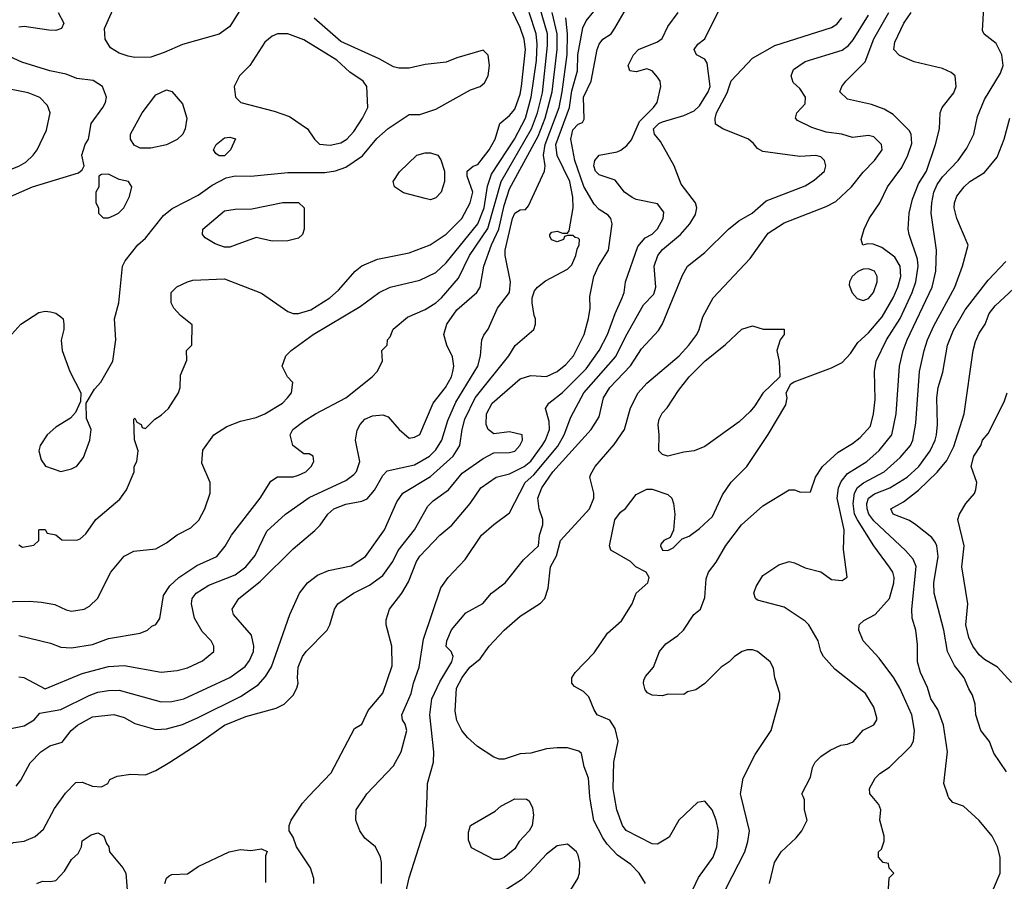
# Model space of a CAD drawing. Header units: inches. Extents: x 1793389 to 1900389, y 320802 to 470796.
# Tile 709 of 752: x 1881254 to 1884985, y 429679 to 432943. Entities that reach past the tile are written whole.
import ezdxf

# ---------------------------------------------------------------- set-up
doc = ezdxf.new("R2010")
doc.units = ezdxf.units.IN
doc.header["$MEASUREMENT"] = 0
doc.layers.add('B8482', color=7, linetype='Continuous')
doc.layers.add('B8483', color=7, linetype='Continuous')

msp = doc.modelspace()

# ---------------------------------------------------------------- linework, layer by layer
at = {"layer": 'B8482', "color": 2}
for points, elevation in [([(1880904.2, 430000), (1880950, 429991), (1880970, 429972), (1880981, 429950), (1881001, 429890), (1881005.4, 429845.4), (1881016.9, 429816.9), (1881039.8, 429799.8), (1881090, 429781), (1881118, 429782), (1881190, 429802.8), (1881230, 429826), (1881270, 429830.8), (1881311.7, 429848.3), (1881343.3, 429876.7), (1881385.4, 429954.6), (1881418, 430000)], 306), ([(1882368.7, 429670), (1882368.7, 429690), (1882355.3, 429730), (1882302, 429810), (1882290, 429846), (1882275.3, 429870), (1882275.3, 429890), (1882282, 429910), (1882324.8, 429975.2), (1882348.4, 430000)], 302), ([(1882624.5, 429670), (1882625.2, 429750), (1882621.2, 429770), (1882602, 429810), (1882562, 429842), (1882542, 429870), (1882528, 429910), (1882528.7, 429950), (1882562.3, 430000)], 298), ([(1882716.2, 429630), (1882730, 429692), (1882793.2, 429890), (1882797.2, 430000)], 294), ([(1883625.2, 429670), (1883601.2, 429710), (1883570, 429742.7), (1883518.4, 429778.4), (1883480.1, 429820.1), (1883463.3, 429843.3), (1883429.5, 429909.5), (1883415.1, 429990), (1883414.4, 430000)], 290), ([(1883805.2, 429650), (1883826.3, 429693.7), (1883881.2, 429770), (1883896, 429810), (1883901.2, 429870), (1883892.7, 429910), (1883877.2, 429950), (1883850, 429982), (1883822, 429978), (1883751, 429910), (1883714.4, 429845.6), (1883670, 429819), (1883650, 429821.2), (1883551.7, 429871.7), (1883538, 429890), (1883517, 429950), (1883508.2, 430000)], 286), ([(1883929.7, 429650.3), (1884002, 429790), (1884012.3, 429830), (1884019.3, 429870), (1883987, 430000)], 282), ([(1884095.3, 429670), (1884114, 429750), (1884139, 429790), (1884196.5, 429843.5), (1884218, 429870), (1884238, 429910), (1884228, 429950), (1884227.3, 429987.3), (1884222.1, 430000)], 278), ([(1884546, 429650), (1884548.4, 429691.6), (1884566, 429710), (1884548.4, 429728.4), (1884546, 429746), (1884526, 429750), (1884508, 429770), (1884508, 429790), (1884519, 429801), (1884528.9, 429831.1), (1884529, 429850), (1884513.2, 429910), (1884517.2, 429950), (1884509, 429970), (1884483.8, 430000)], 274), ([(1884944, 429650), (1884969, 429710), (1884969, 429770), (1884959, 429810), (1884939, 429850), (1884890, 429909), (1884830, 429964), (1884790, 429978), (1884774.6, 429994.6), (1884772.4, 430000)], 270), ([(1881318, 429670), (1881340.2, 429679.8), (1881370, 429678), (1881390, 429682), (1881423.1, 429716.9), (1881450, 429762), (1881475.3, 429784.7), (1881488, 429810), (1881490, 429832), (1881524.7, 429855.3), (1881550, 429862), (1881572, 429850), (1881582, 429822), (1881592, 429810), (1881594, 429790), (1881644.7, 429730), (1881656, 429710), (1881662, 429630)], 302), ([(1881804, 429670), (1881809.3, 429690.7), (1881820.2, 429699.8), (1881830, 429704.7), (1881890, 429707.3), (1881930, 429734.8), (1882048, 429790), (1882090, 429798.8), (1882130, 429796), (1882170, 429802), (1882191.3, 429791.3), (1882184.7, 429775.3), (1882185.4, 429674.6)], 302), ([(1883319, 429610), (1883369.2, 429690), (1883375.1, 429710), (1883376, 429750), (1883370, 429778), (1883364, 429790), (1883330, 429819), (1883290, 429813.2), (1883250, 429781.2), (1883187.1, 429712.9), (1883155.1, 429684.9), (1883058, 429622)], 294)]:
    msp.add_lwpolyline(points, dxfattribs=dict(at, elevation=elevation))
at = {"layer": 'B8482', "color": 2, "elevation": 290}
msp.add_lwpolyline([(1883050, 429761.2), (1882965.6, 429805.6), (1882954.6, 429834.6), (1882954.6, 429865.4), (1882962, 429890), (1883055.5, 429944.5), (1883076.5, 429963.5), (1883130, 429991), (1883174, 429990), (1883183.6, 429983.6), (1883196.9, 429956.9), (1883201, 429930), (1883196, 429890), (1883184.7, 429870), (1883146, 429830), (1883130, 429802), (1883090, 429769), (1883070, 429761.2)], close=True, dxfattribs=at)
at = {"layer": 'B8483', "color": 2}
for points, elevation in [([(1882085.4, 432974.6), (1882050, 432918), (1882010, 432889), (1881870.5, 432849.5), (1881801.6, 432818.4), (1881750, 432800.9), (1881690, 432799.5), (1881664.8, 432804.8), (1881630, 432816), (1881597.2, 432837.2), (1881578, 432870), (1881575.3, 432910), (1881664, 433110)], 334), ([(1881240.2, 430039.8), (1881257.5, 430062.5), (1881292.9, 430127.1), (1881334, 430170), (1881367.5, 430192.5), (1881414.5, 430205.5), (1881449.2, 430250), (1881473.2, 430270), (1881530, 430301.6), (1881610.4, 430310.4), (1881650, 430299.1), (1881690, 430277.3), (1881770, 430254), (1881810, 430256.3), (1881870, 430272.7), (1881930, 430299.3), (1882090, 430379.3), (1882156.9, 430423.1), (1882184.9, 430455.1), (1882208, 430492), (1882277.2, 430690), (1882314, 430770), (1882344, 430810), (1882381.5, 430838.5), (1882424.1, 430855.9), (1882510, 430874), (1882564, 430910), (1882636, 431010), (1882683, 431117), (1882706, 431150), (1882810, 431212.7), (1882896.2, 431290), (1882921.6, 431330), (1882929.7, 431390), (1882940.5, 431430), (1882979.7, 431510), (1883106.6, 431670), (1883131.7, 431708.3), (1883202, 431770), (1883208.7, 431790), (1883208.7, 431810), (1883202.7, 431822.7), (1883195.1, 431870), (1883196, 431890), (1883204.1, 431915.9), (1883215.3, 431930), (1883246.3, 431953.7), (1883330, 431998), (1883345.6, 432014.4), (1883361.2, 432050), (1883365.6, 432074.4), (1883374, 432090), (1883375.3, 432110), (1883370, 432115.3), (1883358, 432118), (1883350, 432126), (1883330, 432126), (1883318, 432122), (1883314, 432110), (1883290, 432102), (1883268.9, 432108.9), (1883263.1, 432123.1), (1883262, 432130), (1883270, 432138), (1883290, 432142), (1883310, 432134), (1883330, 432134), (1883336.4, 432143.6), (1883351.5, 432230), (1883349.6, 432270.4), (1883338, 432330), (1883290, 432429.3), (1883285.6, 432470), (1883336.8, 432610), (1883346.1, 432673.9), (1883367.2, 432750), (1883368.7, 432810), (1883387.2, 432912.8), (1883400.8, 432939.2), (1883458, 433010)], 310), ([(1881250, 430954), (1881264.7, 430944.7), (1881307.3, 430952.7), (1881326, 430970), (1881326, 431010), (1881330, 431012), (1881350, 431012), (1881358, 430998), (1881390, 430992), (1881412.7, 430972.7), (1881470, 430971.3), (1881483.1, 430976.9), (1881504.7, 430995.3), (1881542, 431050), (1881632.9, 431127.1), (1881658, 431162), (1881688, 431230), (1881688, 431250), (1881698, 431270), (1881702, 431310), (1881688.4, 431351.6), (1881686, 431430), (1881690, 431434), (1881698, 431418), (1881714, 431410), (1881718, 431398), (1881730, 431394), (1881766, 431430), (1881790, 431444.7), (1881818, 431470), (1881855.3, 431530), (1881862, 431550), (1881863.1, 431596.9), (1881887.3, 431652.7), (1881886, 431690), (1881906, 431710), (1881907.3, 431787.3), (1881863.1, 431823.1), (1881838, 431850), (1881828, 431870), (1881828, 431910), (1881849.1, 431930.9), (1881889.3, 431950.7), (1881910, 431956), (1882030, 431961), (1882170, 431907.3), (1882270, 431837.3), (1882290, 431830.7), (1882310.7, 431830.7), (1882356.6, 431843.4), (1882429.2, 431890), (1882462, 431918), (1882525.2, 431990), (1882550, 432010.8), (1882610, 432035.5), (1882730, 432060.5), (1882808.7, 432090), (1882870, 432130.8), (1882929.3, 432190), (1882960.7, 432250), (1882971.3, 432290), (1882949.2, 432350), (1882949, 432370), (1882972.3, 432387.7), (1882990, 432394.8), (1883032.7, 432450), (1883056, 432490), (1883073.2, 432550), (1883110, 432580.7), (1883130, 432604), (1883150, 432661), (1883155.3, 432690), (1883169.7, 432830), (1883165.4, 432870), (1883150, 432913.2), (1883100.1, 433020.1)], 330), ([(1881170, 430737.3), (1881290, 430740.7), (1881336.8, 430736.8), (1881387.1, 430727.1), (1881430, 430706.8), (1881450, 430702.8), (1881498, 430710), (1881518.6, 430721.4), (1881548.7, 430750), (1881599, 430850), (1881650, 430911.3), (1881686, 430930), (1881770, 430938.8), (1881810, 430961), (1881850, 430991), (1881902, 431018), (1881932.5, 431047.5), (1881955.3, 431090), (1881975.3, 431150), (1881975.3, 431190), (1881943.7, 431263.7), (1881947.2, 431312.8), (1881989, 431370), (1882038.6, 431401.4), (1882090, 431422), (1882150, 431436.3), (1882182, 431450), (1882249, 431490), (1882269, 431510), (1882284, 431530), (1882288.4, 431568.4), (1882268, 431590), (1882248, 431630), (1882262, 431670), (1882282, 431690), (1882365.2, 431750), (1882543.9, 431856.1), (1882615.3, 431910), (1882658, 431930), (1882770, 431956.3), (1882830, 431984.9), (1882870, 432022), (1882989.7, 432170), (1883013.6, 432230), (1883026.9, 432313.1), (1883041.7, 432358.3), (1883128.4, 432490), (1883170, 432570.6), (1883191.8, 432650), (1883211.5, 432788.5), (1883215, 432850), (1883210.9, 432890), (1883184.4, 432970)], 326), ([(1881250, 430610.6), (1881370, 430581), (1881410, 430566), (1881450, 430562.8), (1881530, 430576.3), (1881590, 430599.1), (1881710, 430618.8), (1881738, 430630), (1881754.6, 430645.4), (1881770, 430652), (1881785.2, 430674.8), (1881798.6, 430761.4), (1881822, 430798), (1881857.2, 430830), (1881924.9, 430875.1), (1882001.2, 430910), (1882031.7, 430948.3), (1882056, 430990), (1882165.2, 431130), (1882205.2, 431194.8), (1882230, 431211.3), (1882290, 431211.3), (1882310, 431218), (1882338, 431230), (1882358, 431250), (1882368, 431270), (1882366, 431290), (1882350, 431298), (1882330, 431298), (1882288.7, 431330), (1882279, 431370), (1882289, 431390), (1882330, 431422.8), (1882374, 431450), (1882489, 431510), (1882588.7, 431590), (1882608.7, 431610), (1882628, 431650), (1882626, 431690), (1882646, 431710), (1882648, 431730), (1882658, 431742), (1882669.3, 431770.7), (1882723.3, 431816.7), (1882790, 431845.5), (1882830, 431870.6), (1882852, 431890), (1882916, 431964), (1882958.3, 432050), (1883027.5, 432152.5), (1883077.6, 432330), (1883193.6, 432530), (1883215.3, 432590), (1883234.4, 432665.6), (1883254.1, 432845.9), (1883253.6, 432890), (1883224.2, 432990)], 322), ([(1881250, 430454), (1881269.3, 430450.7), (1881350, 430408), (1881490, 430466), (1881590, 430492.7), (1881650, 430496.3), (1881790, 430470.7), (1881850, 430477.3), (1881890, 430487.7), (1881946.3, 430513.7), (1881988.7, 430550), (1881989, 430570), (1881979, 430590), (1881945.6, 430625.6), (1881915.9, 430675.9), (1881904.5, 430730), (1881907, 430750), (1881922.7, 430770), (1881970, 430800.5), (1882070, 430840.5), (1882110, 430870.6), (1882146.2, 430913.8), (1882190, 431006), (1882261.2, 431070), (1882350, 431132.7), (1882490, 431198), (1882520.1, 431219.9), (1882530, 431231.3), (1882542, 431270), (1882526.6, 431350), (1882532.5, 431387.5), (1882544, 431410), (1882562, 431430), (1882590, 431442.8), (1882630, 431446), (1882650, 431438), (1882691.3, 431390), (1882730, 431358), (1882750, 431361), (1882770, 431371.3), (1882820.9, 431490), (1882866.6, 431550), (1882889.3, 431590), (1882895.1, 431610), (1882899.3, 431630), (1882893.6, 431666.4), (1882872.7, 431710), (1882861.2, 431750), (1882872.7, 431790), (1882910, 431844), (1882986, 431910), (1882998, 431930), (1883011.8, 432010), (1883041.1, 432090), (1883069.8, 432150.2), (1883090, 432238.8), (1883110, 432302), (1883218, 432502), (1883245.3, 432570), (1883271.6, 432670), (1883290.8, 432830), (1883290.7, 432890), (1883270.9, 432970)], 318), ([(1881398.8, 432970), (1881421, 432930), (1881412, 432910), (1881390, 432902.7), (1881364.1, 432904.1), (1881270, 432918), (1881250, 432915.3)], 334), ([(1881418, 430000), (1881427.2, 430012.8), (1881466.6, 430053.4), (1881490, 430054.8), (1881530, 430038.8), (1881563.1, 430036.9), (1881588, 430050), (1881595.3, 430064.7), (1881623.1, 430076.9), (1881674.6, 430085.4), (1881730, 430082.8), (1881770, 430098.8), (1881822, 430130), (1881930, 430199.1), (1882030, 430270.4), (1882110, 430303), (1882225.6, 430334.4), (1882255.3, 430350), (1882290, 430384.7), (1882304, 430410), (1882309, 430430), (1882306, 430450), (1882309.3, 430490), (1882325.2, 430530), (1882339, 430550), (1882419, 430630), (1882429.3, 430650.7), (1882446, 430710), (1882459, 430730), (1882519, 430770), (1882579.3, 430800.7), (1882630, 430837.3), (1882667, 430890), (1882688.3, 430931.7), (1882749.4, 431010), (1882800.1, 431099.9), (1882820.1, 431119.9), (1882878, 431162), (1882930, 431224.9), (1883010, 431280.7), (1883050, 431302.8), (1883110, 431303), (1883130, 431308), (1883149.2, 431330), (1883159, 431350), (1883158, 431370), (1883110, 431381.2), (1883050, 431374), (1883029, 431390), (1883021.2, 431410), (1883022, 431450), (1883043.7, 431490), (1883150, 431582.8), (1883190, 431594.8), (1883250, 431590.8), (1883290, 431610.5), (1883322.8, 431637.2), (1883352, 431670), (1883392.3, 431750), (1883409.4, 431810.6), (1883416, 431850), (1883414.6, 431894.6), (1883429.6, 431970), (1883447, 432010), (1883484.5, 432070), (1883499.3, 432170), (1883493.2, 432190), (1883483.2, 432203.2), (1883450, 432224), (1883430, 432244), (1883390.9, 432310.9), (1883356.9, 432410), (1883342.4, 432490), (1883350, 432526), (1883370, 432547.3), (1883386, 432554), (1883393.2, 432566.8), (1883389.7, 432650.2), (1883419.6, 432710), (1883442, 432830), (1883449.4, 432850), (1883464, 432870), (1883495.3, 432890), (1883509.2, 432910.8), (1883552.7, 432987.3)], 306), ([(1882348.4, 430000), (1882434, 430090), (1882522, 430258), (1882550, 430274), (1882574.6, 430325.4), (1882630, 430392), (1882664.7, 430495.3), (1882664, 430570), (1882642, 430650), (1882642, 430670), (1882655.3, 430710), (1882701.2, 430770), (1882727, 430813), (1882757, 430890), (1882769.7, 430910.3), (1882845.2, 430990), (1882891.5, 431028.5), (1882960.9, 431110), (1883000.9, 431170), (1883059, 431210), (1883110, 431222.4), (1883165.1, 431250), (1883190, 431270.4), (1883234, 431330), (1883246.6, 431350), (1883261.3, 431390), (1883260.5, 431420.5), (1883246, 431470), (1883259.3, 431490), (1883310, 431530.4), (1883399.6, 431620.4), (1883449.6, 431690), (1883480.5, 431750), (1883509.5, 431830), (1883536.9, 431890), (1883544.2, 431910), (1883549.5, 431950.5), (1883595.6, 432084.4), (1883623.3, 432116.7), (1883650, 432130.8), (1883670, 432150.8), (1883692.3, 432190), (1883694, 432214), (1883670, 432245.2), (1883590, 432262), (1883574, 432270), (1883545.2, 432290), (1883510, 432335.3), (1883450, 432356), (1883436, 432370), (1883429.6, 432390), (1883433.2, 432410), (1883449.6, 432430.4), (1883517.2, 432442.8), (1883531.6, 432448.4), (1883553.8, 432466.2), (1883571.8, 432488.2), (1883602.4, 432557.6), (1883655.1, 432610), (1883669.4, 432630), (1883683.7, 432690), (1883680.9, 432710), (1883670, 432725.2), (1883650, 432749.2), (1883630, 432757.2), (1883590, 432745.2), (1883566, 432750), (1883559, 432770), (1883579.3, 432810), (1883599, 432830), (1883670, 432859.1), (1883687.6, 432872.4), (1883710, 432918), (1883749, 432970)], 302), ([(1882562.3, 430000), (1882569, 430010), (1882670, 430116), (1882699.3, 430170), (1882720.9, 430250), (1882714.5, 430274.5), (1882704, 430290), (1882701.2, 430310), (1882737, 430390), (1882745.6, 430430), (1882767.3, 430490), (1882783.3, 430596.7), (1882850, 430791.3), (1882877.2, 430830), (1882941.5, 430898.5), (1883004, 430990), (1883050, 431031.3), (1883110, 431074.8), (1883169.6, 431190), (1883201.3, 431218.7), (1883292.4, 431327.6), (1883316.3, 431370), (1883342.7, 431437.3), (1883391.6, 431530), (1883513, 431667), (1883550, 431744), (1883616.9, 431863.1), (1883656.4, 431903.6), (1883664.2, 431930), (1883657.6, 432010), (1883671.8, 432050), (1883690, 432072.7), (1883758, 432130), (1883793.2, 432170), (1883814.2, 432205.8), (1883819.3, 432230), (1883814, 432250), (1883760.1, 432320.1), (1883734, 432390), (1883682.3, 432482.3), (1883659.5, 432510), (1883655.1, 432530), (1883676, 432550), (1883690, 432556.5), (1883770, 432580.5), (1883810, 432598), (1883830, 432617.3), (1883862.9, 432670), (1883869.5, 432690.5), (1883859.1, 432779.1), (1883850, 432794), (1883818, 432810), (1883809, 432830), (1883824, 432850), (1883849.3, 432870.7), (1883908.9, 432991.1)], 298), ([(1883508.2, 430000), (1883502.9, 430030), (1883504.5, 430130), (1883520.9, 430210), (1883510, 430258), (1883489.3, 430289.3), (1883442, 430310), (1883430, 430328), (1883410, 430378), (1883390, 430398), (1883356.4, 430416.4), (1883346, 430430), (1883346, 430450), (1883358, 430470), (1883430, 430544.7), (1883480.9, 430619.1), (1883534.2, 430665.8), (1883574, 430730), (1883589.4, 430770.6), (1883634, 430810), (1883639, 430830), (1883628, 430850), (1883588, 430870), (1883568.7, 430890), (1883494, 430934), (1883489, 430950), (1883508.9, 431048.9), (1883530, 431078), (1883549.2, 431090.8), (1883590, 431144.7), (1883630, 431164.7), (1883650, 431164.7), (1883710, 431144.7), (1883724.7, 431130), (1883730.8, 431110), (1883736, 431070), (1883731.3, 431008.7), (1883718, 430982), (1883694, 430970), (1883683.6, 430956.4), (1883682, 430950), (1883690, 430934), (1883710, 430932), (1883730, 430942), (1883764, 430976), (1883790, 430986), (1883830, 431016), (1883878.9, 431061.1), (1883916.5, 431143.5), (1883949.3, 431190.7), (1884009.3, 431250.7), (1884090, 431371.3), (1884156.5, 431483.5), (1884162, 431510), (1884158, 431530), (1884176.4, 431563.6), (1884188.4, 431571.6), (1884330, 431624), (1884370, 431644), (1884401.7, 431678.3), (1884430, 431720.7), (1884470, 431757.3), (1884522.5, 431817.5), (1884564.2, 431890), (1884581.3, 431930), (1884592.8, 431970), (1884589.6, 432010), (1884570, 432043.7), (1884520.5, 432080.5), (1884487.3, 432092.7), (1884466, 432094), (1884448.7, 432088.7), (1884442, 432110), (1884454, 432150), (1884473.2, 432190), (1884512.7, 432250), (1884542.7, 432310), (1884596.2, 432383.8), (1884619.6, 432430), (1884633.8, 432473.8), (1884632, 432510), (1884623.9, 432523.9), (1884563.7, 432583.7), (1884530, 432604), (1884482, 432622), (1884390, 432642), (1884362, 432670), (1884369, 432690), (1884384, 432710), (1884456.9, 432783.1), (1884489.8, 432870.2), (1884547.8, 432970)], 286), ([(1883987, 430000), (1883984.5, 430010), (1883995.1, 430070), (1884041.2, 430158.8), (1884101.2, 430250), (1884134, 430370), (1884134, 430390), (1884115.3, 430450), (1884110, 430486), (1884098, 430510), (1884048.9, 430548.9), (1884030, 430555.3), (1884010, 430555.3), (1883991.1, 430548.9), (1883962, 430530), (1883942, 430510), (1883912, 430490), (1883850, 430428.7), (1883815.3, 430404.7), (1883783.6, 430396.4), (1883770, 430386), (1883710, 430388), (1883690, 430382), (1883650, 430384), (1883632.9, 430392.9), (1883624.1, 430404.1), (1883617.2, 430430), (1883619, 430441), (1883624.7, 430455.3), (1883655.3, 430490), (1883678, 430550), (1883702, 430578), (1883748, 430610), (1883769.1, 430630.9), (1883808.7, 430690), (1883834, 430710), (1883850, 430754), (1883854.6, 430825.4), (1883864, 430850), (1883892.5, 430887.5), (1883930, 430951.3), (1883989.2, 431030), (1884070, 431101), (1884170, 431162), (1884190, 431162), (1884212.7, 431152.7), (1884250, 431154), (1884268.7, 431210), (1884295.3, 431250), (1884355.6, 431304.4), (1884410, 431337.3), (1884439.1, 431360.9), (1884477.2, 431402.8), (1884489.5, 431450.5), (1884495.9, 431504.1), (1884492.7, 431610), (1884499.3, 431650), (1884538, 431730), (1884590, 431810.7), (1884635.8, 431910), (1884649.7, 431950), (1884658, 432010), (1884656.1, 432036.1), (1884623.7, 432130), (1884620.9, 432150), (1884624.5, 432210), (1884636.6, 432263.4), (1884659.1, 432320.9), (1884689.3, 432370), (1884724.5, 432470), (1884739.3, 432530), (1884741.2, 432590), (1884749.3, 432610), (1884793.8, 432666.2), (1884802.7, 432690), (1884799, 432730), (1884783.2, 432743.2), (1884750, 432758), (1884643.3, 432783.3), (1884587.5, 432807.5), (1884566.6, 432830), (1884570, 432858), (1884604.5, 432930), (1884632.3, 432970)], 282), ([(1884222.1, 430000), (1884218, 430010), (1884250, 430074), (1884258, 430110), (1884268, 430130), (1884290, 430152), (1884324.7, 430175.3), (1884365.2, 430194.8), (1884390, 430198), (1884412.5, 430207.5), (1884450, 430251.3), (1884490, 430272), (1884502, 430290), (1884502, 430298), (1884490, 430338), (1884459, 430390), (1884342, 430482), (1884299, 430530), (1884289, 430550), (1884279, 430590), (1884244, 430650), (1884230, 430664), (1884150, 430717.2), (1884050, 430744), (1884042, 430750), (1884035.3, 430770), (1884044.1, 430795.9), (1884070, 430838), (1884130, 430878), (1884170, 430891), (1884190, 430886), (1884230, 430866), (1884290, 430851), (1884330, 430822.8), (1884370, 430818), (1884388.7, 430831.3), (1884375.5, 430935.5), (1884377.6, 431010), (1884351.2, 431130), (1884356.3, 431170), (1884366.4, 431193.6), (1884390, 431223.8), (1884463.7, 431270), (1884510, 431310.5), (1884558.4, 431370), (1884575.1, 431450), (1884587.6, 431630), (1884601.6, 431690), (1884616.2, 431730), (1884711.6, 431930), (1884725.6, 431990), (1884727.6, 432070), (1884707.6, 432210), (1884709.6, 432249.6), (1884718, 432290), (1884730, 432319.1), (1884750, 432348.2), (1884809.4, 432410), (1884843.3, 432456.7), (1884869.4, 432510), (1884883.5, 432576.5), (1884910, 432641), (1884970, 432741), (1884980.9, 432770), (1884975.6, 432810), (1884953.3, 432853.3), (1884907.9, 432887.9), (1884902, 432902), (1884906.6, 432990)], 278), ([(1881188.9, 430251.1), (1881270, 430267.3), (1881309, 430290), (1881330, 430316), (1881409.7, 430330.3), (1881516.6, 430383.4), (1881550, 430394.9), (1881590, 430401.6), (1881630, 430403), (1881790, 430359.1), (1881830, 430360.5), (1881875.3, 430370), (1882050, 430450.5), (1882107.9, 430492.1), (1882124.4, 430515.6), (1882139.5, 430550), (1882140.9, 430570), (1882131.5, 430611.5), (1882064, 430690), (1882059, 430710), (1882084, 430750), (1882164.7, 430815.3), (1882290, 430938.8), (1882372.1, 431007.9), (1882392, 431028), (1882421.2, 431070), (1882444, 431090), (1882490, 431107.7), (1882550, 431119.1), (1882570, 431127.7), (1882598.6, 431161.4), (1882630, 431216), (1882645.6, 431234.4), (1882750, 431257.1), (1882806.6, 431290), (1882830, 431313.4), (1882853.3, 431350), (1882875.8, 431424.2), (1882905.7, 431494.3), (1882989.6, 431630), (1882999.5, 431670), (1883005.2, 431730), (1883012.5, 431747.5), (1883029.4, 431770.6), (1883063.7, 431850), (1883109.5, 431910), (1883114, 431950), (1883093.6, 432050), (1883093.3, 432070), (1883121.3, 432190), (1883130, 432210.7), (1883150, 432222.8), (1883170, 432224.7), (1883182, 432238), (1883242.7, 432370), (1883244.5, 432390), (1883238.9, 432430), (1883244.5, 432470), (1883297.6, 432610), (1883308.9, 432670), (1883327.9, 432812), (1883329.8, 432890), (1883323.1, 432950)], 314), ([(1881190, 431714), (1881258, 431790), (1881326.3, 431833.7), (1881350, 431838.8), (1881370, 431836), (1881390, 431831), (1881410, 431818), (1881418, 431810), (1881421, 431790), (1881421, 431770), (1881410.9, 431729.1), (1881414.8, 431690), (1881444, 431610), (1881484.7, 431530), (1881483.6, 431496.4), (1881465.4, 431454.6), (1881446.4, 431433.6), (1881390, 431399), (1881358, 431370), (1881331.3, 431330), (1881326, 431310), (1881335.3, 431275.3), (1881351.1, 431251.1), (1881410, 431231.3), (1881450, 431242), (1881470, 431252), (1881495.1, 431284.9), (1881519, 431350), (1881524, 431390), (1881507.3, 431432.7), (1881506, 431490), (1881536.5, 431543.5), (1881561.2, 431570), (1881606, 431650), (1881618, 431730), (1881612.7, 431810), (1881629.2, 431870), (1881642.7, 432010), (1881653.2, 432030), (1881701.2, 432090), (1881730, 432116), (1881798.9, 432201.1), (1881831.9, 432228.1), (1881930, 432278), (1881983.3, 432316.7), (1882035.5, 432344.5), (1882070, 432351.3), (1882130, 432350.7), (1882270, 432364.4), (1882410, 432363.8), (1882450, 432370.5), (1882490, 432384.9), (1882553, 432427), (1882607.2, 432492.8), (1882650, 432530.6), (1882730, 432584.7), (1882770, 432584.7), (1882830, 432604.7), (1882962, 432678), (1882998, 432690), (1883015.5, 432704.5), (1883028.7, 432730), (1883034, 432770), (1883028.4, 432808.4), (1883010, 432828), (1882910, 432799), (1882870, 432782), (1882790, 432773.2), (1882730, 432759), (1882690, 432759), (1882670, 432765.2), (1882615.6, 432795.6), (1882470, 432860.7), (1882370, 432949.3)], 334), ([(1882797.2, 430000), (1882799, 430050), (1882821.2, 430130), (1882822.7, 430170), (1882807.6, 430310), (1882815.1, 430370), (1882845.2, 430434.8), (1882891.5, 430510), (1882896, 430530), (1882889.2, 430549.2), (1882870, 430568), (1882872.7, 430590), (1882890, 430631), (1882944.1, 430695.9), (1883009.1, 430730.9), (1883042, 430770), (1883093.2, 430810), (1883162.9, 430897.1), (1883219.3, 430950), (1883222.9, 430990), (1883236.3, 431030), (1883235.6, 431050), (1883222, 431090), (1883217, 431130), (1883231.6, 431170), (1883273.6, 431230), (1883419.3, 431390), (1883450, 431438), (1883465.6, 431510), (1883489.6, 431550), (1883568.4, 431631.5), (1883610, 431696), (1883673.8, 431766.2), (1883690, 431791.3), (1883764.8, 431975.2), (1883784, 432010), (1883850, 432061), (1883939, 432150), (1883978.9, 432181.1), (1884029, 432210), (1884082.5, 432257.5), (1884230, 432314), (1884264.1, 432335.9), (1884304, 432370), (1884309, 432390), (1884304, 432410), (1884290, 432424), (1884270, 432429.2), (1884210, 432425.2), (1884070, 432444), (1884050, 432455.3), (1884034.8, 432474.8), (1884015.3, 432490), (1883918, 432530), (1883890, 432548), (1883888.9, 432568.9), (1883894, 432590), (1883934.2, 432665.9), (1883950, 432711.3), (1884030, 432798), (1884114.8, 432845.2), (1884330, 432914), (1884350, 432926.8), (1884369.2, 432950)], 294), ([(1883414.4, 430000), (1883409.4, 430069.4), (1883392.9, 430112.9), (1883383.1, 430163.1), (1883372.5, 430172.5), (1883330, 430184), (1883290, 430184), (1883250, 430181.2), (1883190, 430164), (1883150, 430161.2), (1883090, 430142), (1883070, 430142), (1883050, 430148.7), (1882988.7, 430190), (1882950, 430224), (1882929.2, 430250), (1882910, 430288), (1882903.2, 430323.2), (1882909.4, 430410), (1882930, 430451), (1882959, 430490), (1882998.4, 430521.6), (1883033.2, 430570), (1883090, 430630.8), (1883150, 430682.8), (1883226.8, 430733.2), (1883244, 430750), (1883256, 430790), (1883265.2, 430870), (1883287.6, 430912.4), (1883302.7, 430970), (1883412.7, 431090), (1883429, 431130), (1883429, 431150), (1883414, 431210), (1883418, 431222), (1883434, 431250), (1883506.3, 431333.7), (1883546, 431390), (1883567.6, 431472.4), (1883597.2, 431530), (1883630, 431566.8), (1883752.7, 431670), (1883789.3, 431710), (1883819, 431750), (1883829, 431770), (1883842, 431818), (1883882, 431890), (1884021.5, 432038.5), (1884090, 432134), (1884150, 432173.4), (1884310, 432235.5), (1884345.8, 432254.2), (1884406, 432310), (1884450, 432366), (1884493.2, 432410), (1884522, 432450), (1884519, 432470), (1884490, 432499), (1884470, 432504), (1884410, 432497.2), (1884369.5, 432509.5), (1884310, 432517), (1884254.8, 432534.8), (1884200.9, 432560.9), (1884194, 432570), (1884199, 432590), (1884230, 432624.7), (1884231.8, 432650), (1884210, 432682), (1884185.2, 432705.2), (1884177.2, 432730), (1884185.4, 432754.6), (1884230, 432784.9), (1884370, 432828.2), (1884394.3, 432845.7), (1884412.5, 432867.5), (1884470, 432960.7)], 290), ([(1881190, 432260.5), (1881302, 432310), (1881476.4, 432363.6), (1881490, 432374), (1881498, 432390), (1881488.7, 432430), (1881502, 432470), (1881514, 432490), (1881524, 432550), (1881569, 432610), (1881579, 432630), (1881582, 432650), (1881568, 432690), (1881532.5, 432712.5), (1881470, 432720.9), (1881430, 432737), (1881368, 432750), (1881262, 432782), (1881170, 432823.7)], 338), ([(1884483.8, 430000), (1884475.3, 430010), (1884474, 430030), (1884495.3, 430070), (1884512.9, 430087.1), (1884550, 430111), (1884630, 430191), (1884640.9, 430210), (1884644.5, 430250), (1884634.5, 430310), (1884589.4, 430410), (1884566, 430450), (1884510, 430524), (1884449.6, 430589.6), (1884433.2, 430630), (1884435.3, 430650), (1884452.9, 430667.1), (1884495.3, 430690), (1884549.2, 430750), (1884566.6, 430810), (1884567, 430830), (1884562, 430850), (1884550, 430869.2), (1884489.8, 430949.8), (1884427.9, 431047.9), (1884417.7, 431070), (1884412.2, 431110), (1884417.4, 431150), (1884428.8, 431171.2), (1884451.8, 431188.2), (1884529.4, 431230), (1884590, 431284.9), (1884629.5, 431330), (1884638.4, 431350), (1884650, 431414), (1884663.6, 431610), (1884681.6, 431690), (1884693.6, 431730), (1884717.1, 431782.9), (1884797, 431930), (1884826.6, 432010), (1884848.4, 432088.4), (1884804.5, 432190), (1884795.1, 432230), (1884796, 432250), (1884805.4, 432274.6), (1884833.2, 432310), (1884854, 432330), (1884910, 432364), (1884958, 432422), (1884983.7, 432490), (1885005.2, 432570)], 274), ([(1884772.4, 430000), (1884768.9, 430008.9), (1884755.3, 430050), (1884769.2, 430170), (1884754.5, 430270), (1884732.3, 430330), (1884706.6, 430370), (1884693.6, 430413.6), (1884666.6, 430470), (1884656, 430510), (1884655.5, 430575.5), (1884649, 430630), (1884636, 430676), (1884634.5, 430710), (1884651.3, 430871.3), (1884638.9, 430898.9), (1884610, 430932.7), (1884490, 431044.2), (1884471.1, 431070), (1884464.7, 431090), (1884464, 431110), (1884470, 431130.4), (1884493.4, 431146.6), (1884550.9, 431169.1), (1884617, 431210), (1884660.7, 431250), (1884703.6, 431310), (1884722.9, 431350), (1884727.3, 431370), (1884732, 431410), (1884729.6, 431510), (1884734.5, 431550), (1884751.7, 431608.3), (1884769.6, 431710), (1884792.7, 431767.3), (1884836.1, 431843.9), (1884923.3, 431956.7), (1884990, 432026.8)], 270), ([(1884993.6, 430093.6), (1884944.7, 430164.7), (1884928.9, 430208.9), (1884895.3, 430250), (1884877.2, 430310), (1884874, 430350), (1884864.7, 430384.7), (1884850, 430408), (1884833.2, 430450), (1884796.6, 430496.6), (1884769.6, 430549.6), (1884756.2, 430630), (1884718.4, 430770), (1884717.6, 430810), (1884733.6, 430910), (1884729.6, 430949.6), (1884723.3, 430963.3), (1884710, 430981.2), (1884650, 431029.4), (1884625.6, 431045.6), (1884564, 431070), (1884555.3, 431090), (1884602.9, 431117.1), (1884659.3, 431160.7), (1884730.9, 431229.1), (1884767, 431273), (1884793.7, 431326.3), (1884832.3, 431450), (1884866.6, 431690), (1884875.9, 431724.1), (1884890, 431756), (1884912.3, 431790), (1884927.3, 431830), (1884950, 431859.1), (1885038.7, 431941.3)], 266), ([(1885011.9, 430431.9), (1884959, 430490), (1884910, 430519.3), (1884890, 430537.2), (1884866, 430570), (1884850, 430602), (1884839.5, 430650), (1884846.6, 430730), (1884823.7, 430870), (1884832.3, 430950), (1884809, 431050), (1884815.3, 431070), (1884839, 431110), (1884871.8, 431148.2), (1884876.6, 431163.4), (1884880.9, 431190), (1884859.3, 431250), (1884869.4, 431290), (1884895.3, 431330), (1884902, 431350), (1884924, 431376), (1884984.1, 431495.9), (1884996, 431530)], 262)]:
    msp.add_lwpolyline(points, dxfattribs=dict(at, elevation=elevation))
for points, elevation in [([(1882270, 432889.4), (1882230.6, 432889.4), (1882210, 432881.2), (1882182.4, 432857.6), (1882126, 432770), (1882086, 432730), (1882066.8, 432690), (1882071, 432650), (1882092, 432630), (1882217.3, 432597.3), (1882276.1, 432576.1), (1882344.7, 432530), (1882371.3, 432490), (1882390, 432471.3), (1882430, 432467.7), (1882470, 432476.3), (1882493.2, 432490), (1882520.1, 432519.9), (1882553.2, 432570), (1882573.2, 432610), (1882569, 432690), (1882555.3, 432710), (1882504.8, 432744.8), (1882456, 432790), (1882330, 432867)], 338), ([(1881170, 432689), (1881090, 432682), (1881072, 432670), (1881055.3, 432624.7), (1881018, 432570), (1881010.6, 432549.4), (1880981, 432510), (1880966, 432470), (1880958, 432350), (1880961, 432310), (1880970, 432274), (1881010, 432274), (1881016.4, 432283.6), (1881078, 432322), (1881250, 432387.7), (1881276.6, 432403.4), (1881305.2, 432430), (1881319.3, 432450), (1881355.1, 432524.9), (1881369, 432590), (1881358.6, 432618.6), (1881330, 432648.7), (1881286.3, 432666.3)], 342), ([(1881710, 432456), (1881687.5, 432467.5), (1881673.2, 432490), (1881673.2, 432510), (1881717.2, 432590), (1881770, 432658), (1881810, 432678), (1881830, 432671.3), (1881870, 432624.7), (1881886.8, 432570), (1881881, 432530), (1881871.3, 432510), (1881850.6, 432489.4), (1881810, 432469.3), (1881750, 432456)], 334), ([(1882010, 432428), (1881996.4, 432436.4), (1881988, 432450), (1881998, 432470), (1882030, 432496), (1882050, 432498), (1882071.3, 432491.3), (1882052, 432450), (1882030, 432428)], 334), ([(1882810, 432261.2), (1882790, 432265.2), (1882707.5, 432287.5), (1882674, 432310), (1882669, 432330), (1882692.9, 432367.1), (1882758, 432430), (1882790, 432438.8), (1882810, 432438.8), (1882838, 432430), (1882850, 432412), (1882862.8, 432370), (1882862.8, 432330), (1882850.7, 432289.3), (1882830, 432268.7)], 330), ([(1881590, 432358), (1881563.6, 432356.4), (1881554, 432350), (1881554, 432310), (1881542, 432290), (1881542, 432250), (1881552, 432230), (1881552, 432210), (1881570, 432192), (1881590, 432192), (1881610, 432201), (1881628, 432210), (1881648, 432230), (1881670, 432274), (1881678, 432310), (1881666, 432330), (1881630, 432338)], 338), ([(1882210, 432104), (1882150, 432118), (1882070, 432088.7), (1882050, 432082), (1882030, 432082), (1881994.6, 432094.6), (1881956.4, 432116.4), (1881946, 432130), (1881948, 432150), (1882030, 432218.8), (1882070, 432226), (1882132.9, 432227.1), (1882250.9, 432250.9), (1882310, 432251), (1882331.3, 432230), (1882331.3, 432150), (1882324.7, 432130), (1882310, 432115.3), (1882270, 432105.2)], 330), ([(1884470, 431999.5), (1884450, 431997.6), (1884430, 431989.4), (1884408.5, 431970), (1884398, 431950), (1884397.3, 431937.3), (1884407.9, 431907.9), (1884427.5, 431887.5), (1884450, 431878.8), (1884470, 431886.8), (1884489.2, 431910), (1884502.7, 431950), (1884502.7, 431970), (1884493.2, 431990)], 290), ([(1884070.7, 431770.7), (1884150.7, 431770.7), (1884150.8, 431750), (1884134.8, 431730), (1884122.8, 431690), (1884131.6, 431648.4), (1884134, 431590), (1884070, 431528.7), (1884039.9, 431480.1), (1884021.1, 431458.9), (1883980.5, 431419.5), (1883850, 431326), (1883810, 431309.2), (1883770, 431305.2), (1883710, 431289), (1883690, 431295.3), (1883675.3, 431310), (1883677.2, 431370), (1883673.2, 431410), (1883677.2, 431430), (1883687.9, 431452.1), (1883707.5, 431472.5), (1883750, 431538.8), (1883790, 431590.7), (1883849.4, 431650), (1883927.9, 431712.1), (1883990, 431770.8), (1884030, 431782.8)], 286)]:
    msp.add_lwpolyline(points, close=True, dxfattribs=dict(at, elevation=elevation))

doc.saveas('drawing.dxf')
